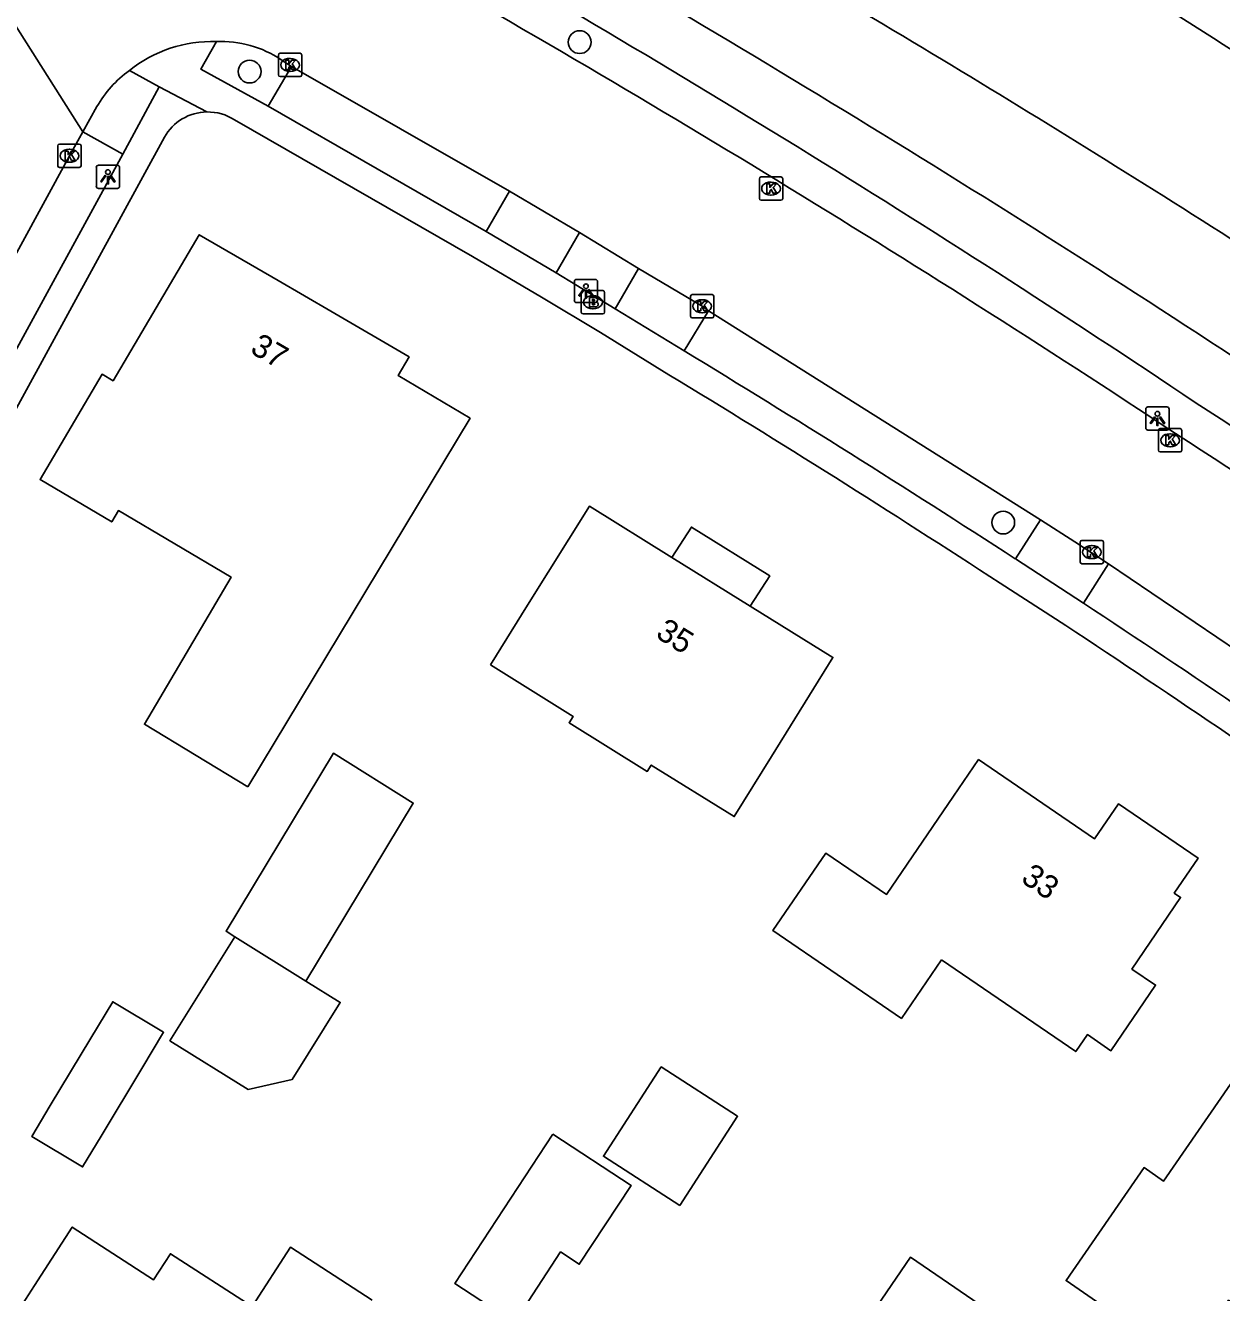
# Model space of a CAD drawing. Extents: x 160457 to 162082, y 388340 to 389736.
# Drawn here: x 160809.7 to 160861, y 389409 to 389463.4 of the extents above; entities that cross this region are included whole.
import ezdxf

# ---------------------------------------------------------------- set-up
doc = ezdxf.new("R2010")
doc.units = 0
for name, color, linetype in [('IMGEO_Boom', 7, 'Continuous'), ('IMGEO_Brandkraan', 7, 'Continuous'), ('IMGEO_Groenvoorziening', 7, 'Continuous'), ('IMGEO_Kolk', 7, 'Continuous'), ('IMGEO_Lichtpunt', 7, 'Continuous'), ('IMGEO_Pand', 7, 'Continuous'), ('IMGEO_Pand_nummerreeks', 7, 'Continuous'), ('IMGEO_Pand_overbouw', 7, 'Continuous'), ('IMGEO_Parkeervlak_open', 7, 'Continuous'), ('IMGEO_Rijbaan_lokaal_gesloten', 7, 'Continuous'), ('IMGEO_Voetpad_open', 7, 'Continuous'), ('IMGEO_Waterloop', 7, 'Continuous')]:
    doc.layers.add(name, color=color, linetype=linetype)

msp = doc.modelspace()

# ---------------------------------------------------------------- linework, layer by layer
at = {"layer": 'IMGEO_Boom'}
for centre in [(160833.436, 389462.651), (160819.278, 389461.389), (160851.607, 389442.047)]:
    msp.add_circle(centre, 0.489, dxfattribs=at)
at = {"layer": 'IMGEO_Brandkraan'}
for p, q in [((160833.508, 389451.068), (160833.508, 389451.92)), ((160833.583, 389451.994), (160834.435, 389451.994)), ((160833.996, 389451.774), (160834.021, 389451.774)), ((160834.509, 389451.92), (160834.509, 389451.068)), ((160834.019, 389451.214), (160833.994, 389451.214)), ((160834.435, 389450.994), (160833.583, 389450.994))]:
    msp.add_line(p, q, dxfattribs=at)
for points in [[(160833.508, 389451.068), (160833.508, 389451.92)], [(160833.583, 389451.994), (160834.435, 389451.994)], [(160833.856, 389451.694), (160833.856, 389451.294), (160834.069, 389451.294)], [(160834.087, 389451.694), (160833.856, 389451.694)], [(160834.509, 389451.92), (160834.509, 389451.068)], [(160834.035, 389451.613), (160833.981, 389451.613), (160833.981, 389451.537)], [(160833.981, 389451.537), (160834.034, 389451.537)], [(160834.043, 389451.461), (160833.981, 389451.461), (160833.981, 389451.38)], [(160833.981, 389451.38), (160834.043, 389451.38)], [(160834.435, 389450.994), (160833.583, 389450.994)]]:
    msp.add_lwpolyline(points, dxfattribs=at)
for centre, radius, start, end in [((160833.585, 389451.918), 0.0765, 91.552, 178.448), ((160833.585, 389451.918), 0.0765, 91.552, 178.448), ((160834.091, 389451.549), 0.145, 59.4692, 91.5367), ((160834.116, 389451.596), 0.0922, 285.5137, 58.1501), ((160834.433, 389451.918), 0.0765, 1.552, 88.448), ((160834.433, 389451.918), 0.0765, 1.552, 88.448), ((160834.036, 389451.575), 0.0379, 267.8285, 90.9355), ((160834.044, 389451.42), 0.0404, 269.8759, 90.5077), ((160834.075, 389451.545), 0.251, 268.6676, 293.5347), ((160834.121, 389451.404), 0.105, 301.3115, 78.989), ((160833.585, 389451.07), 0.0765, 181.552, 268.448), ((160833.585, 389451.07), 0.0765, 181.552, 268.448), ((160834.433, 389451.07), 0.0765, 271.552, 358.448), ((160834.433, 389451.07), 0.0765, 271.552, 358.448)]:
    msp.add_arc(centre, radius, start, end, dxfattribs=at)
for centre, major_axis, ratio, start_param, end_param in [((160833.995, 389451.494), (-0.387, 0.002), 0.722429, 4.712389, 7.853982), ((160834.02, 389451.494), (-0.39, 0.002), 0.717154, 1.570796, 4.712389)]:
    msp.add_ellipse(centre, major_axis=major_axis, ratio=ratio, start_param=start_param, end_param=end_param, dxfattribs=at)
at = {"layer": 'IMGEO_Groenvoorziening'}
for centre, radius, start, end in [((160532.111, 388946.864), 600.652, 56.73318, 60.651712), ((160562.202, 389002.654), 534.987, 56.19571, 60.54453), ((160496.595, 388889.263), 665.765, 53.301127, 56.933296)]:
    msp.add_arc(centre, radius, start, end, dxfattribs=at)
at = {"layer": 'IMGEO_Kolk'}
for p, q in [((160820.513, 389461.247), (160820.513, 389462.099)), ((160820.588, 389462.173), (160821.44, 389462.173)), ((160821.514, 389462.099), (160821.514, 389461.247)), ((160821.001, 389461.953), (160821.026, 389461.953)), ((160821.44, 389461.173), (160820.588, 389461.173)), ((160821.024, 389461.393), (160820.999, 389461.393)), ((160811.046, 389457.353), (160811.046, 389458.205)), ((160811.121, 389458.279), (160811.973, 389458.279)), ((160812.047, 389458.205), (160812.047, 389457.353)), ((160811.534, 389458.059), (160811.559, 389458.059)), ((160811.973, 389457.279), (160811.121, 389457.279)), ((160811.557, 389457.499), (160811.532, 389457.499)), ((160841.145, 389455.943), (160841.145, 389456.795)), ((160841.22, 389456.869), (160842.072, 389456.869)), ((160841.633, 389456.649), (160841.658, 389456.649)), ((160842.146, 389456.795), (160842.146, 389455.943)), ((160841.656, 389456.089), (160841.631, 389456.089)), ((160842.072, 389455.869), (160841.22, 389455.869)), ((160838.191, 389450.897), (160838.191, 389451.749)), ((160838.266, 389451.823), (160839.118, 389451.823)), ((160839.192, 389451.749), (160839.192, 389450.897)), ((160838.679, 389451.603), (160838.704, 389451.603)), ((160839.118, 389450.823), (160838.266, 389450.823)), ((160838.702, 389451.043), (160838.677, 389451.043)), ((160858.267, 389445.147), (160858.267, 389445.999)), ((160858.342, 389446.073), (160859.194, 389446.073)), ((160858.755, 389445.853), (160858.78, 389445.853)), ((160859.268, 389445.999), (160859.268, 389445.147)), ((160858.778, 389445.293), (160858.753, 389445.293)), ((160859.194, 389445.073), (160858.342, 389445.073)), ((160854.908, 389440.352), (160854.908, 389441.204)), ((160854.983, 389441.278), (160855.835, 389441.278)), ((160855.396, 389441.058), (160855.421, 389441.058)), ((160855.909, 389441.204), (160855.909, 389440.352)), ((160855.835, 389440.278), (160854.983, 389440.278)), ((160855.419, 389440.498), (160855.394, 389440.498))]:
    msp.add_line(p, q, dxfattribs=at)
for points in [[(160820.513, 389461.247), (160820.513, 389462.099)], [(160820.588, 389462.173), (160821.44, 389462.173)], [(160821.514, 389462.099), (160821.514, 389461.247)], [(160820.834, 389461.873), (160820.957, 389461.873), (160820.957, 389461.722), (160821.087, 389461.873), (160821.251, 389461.873), (160821.105, 389461.722), (160821.258, 389461.473), (160821.106, 389461.473), (160821.021, 389461.637), (160820.957, 389461.57), (160820.957, 389461.473), (160820.834, 389461.473), (160820.834, 389461.873)], [(160821.44, 389461.173), (160820.588, 389461.173)], [(160811.046, 389457.353), (160811.046, 389458.205)], [(160811.121, 389458.279), (160811.973, 389458.279)], [(160812.047, 389458.205), (160812.047, 389457.353)], [(160811.367, 389457.979), (160811.49, 389457.979), (160811.49, 389457.828), (160811.62, 389457.979), (160811.784, 389457.979), (160811.638, 389457.828), (160811.791, 389457.579), (160811.639, 389457.579), (160811.554, 389457.743), (160811.49, 389457.676), (160811.49, 389457.579), (160811.367, 389457.579), (160811.367, 389457.979)], [(160811.973, 389457.279), (160811.121, 389457.279)], [(160841.145, 389455.943), (160841.145, 389456.795)], [(160841.22, 389456.869), (160842.072, 389456.869)], [(160841.466, 389456.569), (160841.589, 389456.569), (160841.589, 389456.418), (160841.719, 389456.569), (160841.883, 389456.569), (160841.737, 389456.418), (160841.89, 389456.169), (160841.738, 389456.169), (160841.653, 389456.333), (160841.589, 389456.266), (160841.589, 389456.169), (160841.466, 389456.169), (160841.466, 389456.569)], [(160842.146, 389456.795), (160842.146, 389455.943)], [(160842.072, 389455.869), (160841.22, 389455.869)], [(160838.191, 389450.897), (160838.191, 389451.749)], [(160838.266, 389451.823), (160839.118, 389451.823)], [(160839.192, 389451.749), (160839.192, 389450.897)], [(160838.512, 389451.523), (160838.635, 389451.523), (160838.635, 389451.372), (160838.765, 389451.523), (160838.929, 389451.523), (160838.783, 389451.372), (160838.936, 389451.123), (160838.784, 389451.123), (160838.699, 389451.287), (160838.635, 389451.22), (160838.635, 389451.123), (160838.512, 389451.123), (160838.512, 389451.523)], [(160839.118, 389450.823), (160838.266, 389450.823)], [(160858.267, 389445.147), (160858.267, 389445.999)], [(160858.342, 389446.073), (160859.194, 389446.073)], [(160858.588, 389445.773), (160858.711, 389445.773), (160858.711, 389445.622), (160858.841, 389445.773), (160859.005, 389445.773), (160858.859, 389445.622), (160859.012, 389445.373), (160858.86, 389445.373), (160858.775, 389445.537), (160858.711, 389445.47), (160858.711, 389445.373), (160858.588, 389445.373), (160858.588, 389445.773)], [(160859.268, 389445.999), (160859.268, 389445.147)], [(160859.194, 389445.073), (160858.342, 389445.073)], [(160854.908, 389440.352), (160854.908, 389441.204)], [(160854.983, 389441.278), (160855.835, 389441.278)], [(160855.229, 389440.978), (160855.352, 389440.978), (160855.352, 389440.827), (160855.482, 389440.978), (160855.646, 389440.978), (160855.5, 389440.827), (160855.653, 389440.578), (160855.501, 389440.578), (160855.416, 389440.742), (160855.352, 389440.675), (160855.352, 389440.578), (160855.229, 389440.578), (160855.229, 389440.978)], [(160855.909, 389441.204), (160855.909, 389440.352)], [(160855.835, 389440.278), (160854.983, 389440.278)]]:
    msp.add_lwpolyline(points, dxfattribs=at)
for centre, start, end in [((160820.59, 389462.097), 91.552, 178.448), ((160820.59, 389462.097), 91.552, 178.448), ((160821.438, 389462.097), 1.552, 88.448), ((160821.438, 389462.097), 1.552, 88.448), ((160820.59, 389461.249), 181.552, 268.448), ((160820.59, 389461.249), 181.552, 268.448), ((160821.438, 389461.249), 271.552, 358.448), ((160821.438, 389461.249), 271.552, 358.448), ((160811.123, 389458.203), 91.552, 178.448), ((160811.123, 389458.203), 91.552, 178.448), ((160811.971, 389458.203), 1.552, 88.448), ((160811.971, 389458.203), 1.552, 88.448), ((160811.123, 389457.355), 181.552, 268.448), ((160811.123, 389457.355), 181.552, 268.448), ((160811.971, 389457.355), 271.552, 358.448), ((160811.971, 389457.355), 271.552, 358.448), ((160841.222, 389456.793), 91.552, 178.448), ((160841.222, 389456.793), 91.552, 178.448), ((160842.07, 389456.793), 1.552, 88.448), ((160842.07, 389456.793), 1.552, 88.448), ((160841.222, 389455.945), 181.552, 268.448), ((160841.222, 389455.945), 181.552, 268.448), ((160842.07, 389455.945), 271.552, 358.448), ((160842.07, 389455.945), 271.552, 358.448), ((160838.268, 389451.747), 91.552, 178.448), ((160838.268, 389451.747), 91.552, 178.448), ((160839.116, 389451.747), 1.552, 88.448), ((160839.116, 389451.747), 1.552, 88.448), ((160838.268, 389450.899), 181.552, 268.448), ((160838.268, 389450.899), 181.552, 268.448), ((160839.116, 389450.899), 271.552, 358.448), ((160839.116, 389450.899), 271.552, 358.448), ((160858.344, 389445.997), 91.552, 178.448), ((160858.344, 389445.997), 91.552, 178.448), ((160859.192, 389445.997), 1.552, 88.448), ((160859.192, 389445.997), 1.552, 88.448), ((160858.344, 389445.149), 181.552, 268.448), ((160858.344, 389445.149), 181.552, 268.448), ((160859.192, 389445.149), 271.552, 358.448), ((160859.192, 389445.149), 271.552, 358.448), ((160854.985, 389441.202), 91.552, 178.448), ((160854.985, 389441.202), 91.552, 178.448), ((160855.833, 389441.202), 1.552, 88.448), ((160855.833, 389441.202), 1.552, 88.448), ((160854.985, 389440.354), 181.552, 268.448), ((160854.985, 389440.354), 181.552, 268.448), ((160855.833, 389440.354), 271.552, 358.448), ((160855.833, 389440.354), 271.552, 358.448)]:
    msp.add_arc(centre, 0.0765, start, end, dxfattribs=at)
for centre, major_axis, ratio, start_param, end_param in [((160821, 389461.673), (-0.387, 0.002), 0.722429, 4.712389, 7.853982), ((160821.025, 389461.673), (-0.39, 0.002), 0.717154, 1.570796, 4.712389), ((160811.533, 389457.779), (-0.387, 0.002), 0.722429, 4.712389, 7.853982), ((160811.558, 389457.779), (-0.39, 0.002), 0.717154, 1.570796, 4.712389), ((160841.632, 389456.369), (-0.387, 0.002), 0.722429, 4.712389, 7.853982), ((160841.657, 389456.369), (-0.39, 0.002), 0.717154, 1.570796, 4.712389), ((160838.678, 389451.323), (-0.387, 0.002), 0.722429, 4.712389, 7.853982), ((160838.703, 389451.323), (-0.39, 0.002), 0.717154, 1.570796, 4.712389), ((160858.754, 389445.573), (-0.387, 0.002), 0.722429, 4.712389, 7.853982), ((160858.779, 389445.573), (-0.39, 0.002), 0.717154, 1.570796, 4.712389), ((160855.395, 389440.778), (-0.387, 0.002), 0.722429, 4.712389, 7.853982), ((160855.42, 389440.778), (-0.39, 0.002), 0.717154, 1.570796, 4.712389)]:
    msp.add_ellipse(centre, major_axis=major_axis, ratio=ratio, start_param=start_param, end_param=end_param, dxfattribs=at)
at = {"layer": 'IMGEO_Lichtpunt'}
for p, q in [((160812.703, 389457.279), (160812.703, 389456.472)), ((160812.703, 389457.279), (160812.703, 389456.472)), ((160813.605, 389457.374), (160812.797, 389457.374)), ((160813.605, 389457.374), (160812.797, 389457.374)), ((160813.699, 389456.472), (160813.699, 389457.279)), ((160813.699, 389456.472), (160813.699, 389457.279)), ((160812.797, 389456.378), (160813.605, 389456.378)), ((160812.797, 389456.378), (160813.605, 389456.378)), ((160833.209, 389452.381), (160833.209, 389451.574)), ((160833.209, 389452.381), (160833.209, 389451.574)), ((160834.111, 389452.476), (160833.303, 389452.476)), ((160834.111, 389452.476), (160833.303, 389452.476)), ((160834.205, 389451.574), (160834.205, 389452.381)), ((160834.205, 389451.574), (160834.205, 389452.381)), ((160833.303, 389451.48), (160834.111, 389451.48)), ((160833.303, 389451.48), (160834.111, 389451.48)), ((160857.724, 389446.913), (160857.724, 389446.106)), ((160857.724, 389446.913), (160857.724, 389446.106)), ((160858.626, 389447.008), (160857.818, 389447.008)), ((160858.626, 389447.008), (160857.818, 389447.008)), ((160858.72, 389446.106), (160858.72, 389446.913)), ((160858.72, 389446.106), (160858.72, 389446.913)), ((160857.818, 389446.012), (160858.626, 389446.012)), ((160857.818, 389446.012), (160858.626, 389446.012))]:
    msp.add_line(p, q, dxfattribs=at)
for points in [[(160813.077, 389456.943), (160813.116, 389456.915), (160812.928, 389456.653), (160812.89, 389456.68), (160813.077, 389456.943)], [(160813.179, 389456.895), (160813.226, 389456.895), (160813.226, 389456.573), (160813.179, 389456.573), (160813.179, 389456.895)], [(160813.289, 389456.915), (160813.327, 389456.942), (160813.514, 389456.68), (160813.475, 389456.652), (160813.289, 389456.915)], [(160833.583, 389452.045), (160833.622, 389452.017), (160833.434, 389451.755), (160833.396, 389451.782), (160833.583, 389452.045)], [(160833.685, 389451.997), (160833.732, 389451.997), (160833.732, 389451.675), (160833.685, 389451.675), (160833.685, 389451.997)], [(160833.795, 389452.017), (160833.833, 389452.044), (160834.02, 389451.782), (160833.981, 389451.754), (160833.795, 389452.017)], [(160858.098, 389446.577), (160858.137, 389446.549), (160857.949, 389446.287), (160857.911, 389446.314), (160858.098, 389446.577)], [(160858.2, 389446.529), (160858.247, 389446.529), (160858.247, 389446.207), (160858.2, 389446.207), (160858.2, 389446.529)], [(160858.31, 389446.549), (160858.348, 389446.576), (160858.535, 389446.314), (160858.496, 389446.286), (160858.31, 389446.549)]]:
    msp.add_lwpolyline(points, dxfattribs=at)
for centre in [(160813.202, 389457.077), (160833.708, 389452.179), (160858.223, 389446.711)]:
    msp.add_circle(centre, 0.0994, dxfattribs=at)
for centre, start, end in [((160812.797, 389457.279), 90, 180), ((160812.797, 389457.279), 90, 180), ((160813.605, 389457.279), 0, 90), ((160813.605, 389457.279), 0, 90), ((160812.797, 389456.472), 180, 270), ((160812.797, 389456.472), 180, 270), ((160813.605, 389456.472), 270, 0), ((160813.605, 389456.472), 270, 360), ((160833.303, 389452.381), 90, 180), ((160833.303, 389452.381), 90, 180), ((160834.111, 389452.381), 0, 90), ((160834.111, 389452.381), 0, 90), ((160833.303, 389451.574), 180, 270), ((160833.303, 389451.574), 180, 270), ((160834.111, 389451.574), 270, 0), ((160834.111, 389451.574), 270, 360), ((160857.818, 389446.913), 90, 180), ((160857.818, 389446.913), 90, 180), ((160858.626, 389446.913), 0, 90), ((160858.626, 389446.913), 0, 90), ((160857.818, 389446.106), 180, 270), ((160857.818, 389446.106), 180, 270), ((160858.626, 389446.106), 270, 0), ((160858.626, 389446.106), 270, 360)]:
    msp.add_arc(centre, 0.0946, start, end, dxfattribs=at)
at = {"layer": 'IMGEO_Pand'}
for points in [[(160819.201, 389430.714), (160814.763, 389433.391), (160818.486, 389439.706), (160813.651, 389442.556), (160813.367, 389442.074), (160810.287, 389443.89), (160812.95, 389448.407), (160813.423, 389448.128), (160817.115, 389454.391), (160820.498, 389452.423), (160822.761, 389451.107), (160826.119, 389449.153), (160825.645, 389448.355), (160828.736, 389446.52), (160819.201, 389430.714)], [(160829.606, 389435.943), (160831.205, 389438.503), (160833.854, 389442.743), (160837.397, 389440.546), (160840.755, 389438.464), (160844.305, 389436.263), (160841.669, 389432.015), (160840.068, 389429.434), (160836.505, 389431.645), (160836.336, 389431.373), (160832.985, 389433.456), (160833.154, 389433.727), (160829.606, 389435.943)], [(160818.648, 389424.28), (160818.269, 389424.517), (160822.873, 389432.15), (160826.296, 389430.012), (160821.692, 389422.379)], [(160848.955, 389423.285), (160847.241, 389420.773), (160841.729, 389424.542), (160844, 389427.871), (160846.602, 389426.096), (160849.481, 389430.315), (160850.547, 389431.877), (160855.527, 389428.479), (160856.547, 389429.974), (160859.965, 389427.652), (160858.946, 389426.153), (160859.219, 389425.967), (160857.13, 389422.895), (160858.14, 389422.208), (160856.226, 389419.392), (160855.216, 389420.079), (160854.72, 389419.35), (160848.955, 389423.285)], [(160821.692, 389422.379), (160823.164, 389421.46), (160821.104, 389418.163), (160819.214, 389417.722), (160815.86, 389419.817), (160818.648, 389424.28)], [(160821.692, 389422.379), (160818.648, 389424.28)], [(160814.65, 389418.624), (160812.91, 389415.731), (160812.111, 389414.403), (160809.93, 389415.716), (160810.729, 389417.044), (160812.47, 389419.936), (160813.407, 389421.492), (160815.587, 389420.18), (160814.65, 389418.624)], [(160859.419, 389406), (160854.301, 389409.534), (160857.648, 389414.38), (160858.487, 389413.8), (160862.317, 389419.345), (160865.852, 389416.904), (160867.08, 389418.683), (160868.935, 389421.368), (160870.358, 389420.386), (160871.096, 389421.455), (160874.823, 389418.896), (160874.081, 389417.808), (160875.512, 389416.831), (160872.39, 389412.308), (160873.213, 389411.74), (160871.51, 389409.274), (160870.687, 389409.841), (160869.552, 389408.196), (160866.509, 389410.296), (160864.069, 389406.76), (160861.275, 389408.688), (160859.419, 389406)], [(160837.732, 389412.746), (160834.459, 389414.862), (160836.937, 389418.694), (160840.21, 389416.578), (160837.732, 389412.746)], [(160832.288, 389415.81), (160835.64, 389413.613), (160833.423, 389410.231), (160832.62, 389410.757), (160830.638, 389407.734), (160828.089, 389409.405), (160832.288, 389415.81)], [(160807.337, 389405.12), (160810.052, 389409.32), (160811.67, 389411.823), (160815.16, 389409.567), (160815.881, 389410.683), (160819.388, 389408.416), (160821.031, 389410.958), (160824.53, 389408.697)], [(160849.824, 389405.071), (160846.504, 389407.338), (160845.781, 389407.832), (160847.623, 389410.53), (160851.666, 389407.769), (160849.824, 389405.071)]]:
    msp.add_lwpolyline(points, dxfattribs=at)
at = {"layer": 'IMGEO_Pand_overbouw'}
msp.add_lwpolyline([(160837.397, 389440.546), (160840.755, 389438.464), (160841.589, 389439.758), (160838.231, 389441.85)], close=True, dxfattribs=at)
at = {"layer": 'IMGEO_Parkeervlak_open'}
for points in [[(160820.08, 389459.903), (160821.076, 389461.609)], [(160812.124, 389458.805), (160813.833, 389457.847)]]:
    msp.add_lwpolyline(points, dxfattribs=at)
at = {"layer": 'IMGEO_Rijbaan_lokaal_gesloten'}
for points in [[(160808.163, 389465.054), (160812.124, 389458.805)], [(160820.638, 389461.895), (160821.076, 389461.609)], [(160821.076, 389461.609), (160830.429, 389456.257)], [(160812.124, 389458.805), (160812.731, 389459.885)], [(160787.174, 389413.168), (160787.361, 389413.53), (160794.137, 389425.921), (160803.017, 389442.129), (160811.548, 389457.769), (160812.124, 389458.805)], [(160830.429, 389456.257), (160833.431, 389454.482)], [(160833.431, 389454.482), (160835.968, 389452.94)], [(160835.968, 389452.94), (160838.692, 389451.322), (160838.959, 389451.122)], [(160838.959, 389451.122), (160853.202, 389442.161)], [(160853.202, 389442.161), (160854.68, 389441.225), (160856.13, 389440.277)], [(160856.13, 389440.277), (160870.066, 389430.836)]]:
    msp.add_lwpolyline(points, dxfattribs=at)
for centre, radius, start, end in [((160546.046, 388972.018), 567.864, 56.5574, 60.64515), ((160817.664, 389457.016), 5.663, 88.1124, 128.7575), ((160818.053, 389458.034), 4.647, 56.1988, 92.4923), ((160816.934, 389457.51), 4.828, 125.67, 150.5318), ((160558.986, 388982.104), 552.343, 52.73246, 57.10088)]:
    msp.add_arc(centre, radius, start, end, dxfattribs=at)
at = {"layer": 'IMGEO_Voetpad_open'}
for points in [[(160820.08, 389459.903), (160817.19, 389461.492), (160817.851, 389462.676)], [(160814.119, 389461.432), (160815.393, 389460.735)], [(160815.393, 389460.735), (160813.833, 389457.847)], [(160815.393, 389460.735), (160817.445, 389459.659)], [(160829.43, 389454.524), (160820.08, 389459.903)], [(160837.268, 389448.388), (160834.325, 389450.192), (160831.804, 389451.711), (160828.837, 389453.46), (160818.636, 389459.316)], [(160815.622, 389458.574), (160788.539, 389409.013)], [(160813.833, 389457.847), (160788.924, 389412.219)], [(160829.43, 389454.524), (160830.429, 389456.257)], [(160832.427, 389452.76), (160829.43, 389454.524)], [(160832.427, 389452.76), (160833.431, 389454.482)], [(160834.961, 389451.21), (160832.427, 389452.76)], [(160835.968, 389452.94), (160834.961, 389451.21)], [(160837.922, 389449.413), (160834.961, 389451.21)], [(160838.959, 389451.122), (160837.922, 389449.413)], [(160852.127, 389440.489), (160853.202, 389442.161)], [(160855.049, 389438.589), (160852.127, 389440.489)], [(160856.13, 389440.277), (160855.049, 389438.589)], [(160854.29, 389437.634), (160851.477, 389439.446)]]:
    msp.add_lwpolyline(points, dxfattribs=at)
for centre, radius, start, end in [((160817.48, 389457.527), 2.132, 90.9298, 150.5901), ((160817.476, 389457.528), 2.131, 57.0271, 90.8408), ((160539.872, 388959.217), 573.694, 57.024019, 58.699481), ((160555.357, 388984.667), 542.688, 56.93071, 58.70328), ((160536.593, 388954.814), 579.183, 54.988314, 56.644142), ((160491.487, 388888.595), 658.08, 55.079955, 56.543437)]:
    msp.add_arc(centre, radius, start, end, dxfattribs=at)
at = {"layer": 'IMGEO_Waterloop'}
for centre, radius, start, end in [((160584.364, 389030.045), 513.431, 56.48673, 60.10661), ((160562.999, 388987.349), 554.067, 57.01559, 60.23572)]:
    msp.add_arc(centre, radius, start, end, dxfattribs=at)

# ---------------------------------------------------------------- texts
at = {"layer": 'IMGEO_Pand_nummerreeks'}
for s, rotation, p in [('37', 329.8117, (160819.253, 389449.352)), ('35', 328.1996, (160836.648, 389437.15)), ('33', 325.3428, (160852.319, 389426.666))]:
    msp.add_text(s, height=1, rotation=rotation, dxfattribs=at).set_placement(p)

doc.saveas('drawing.dxf')
